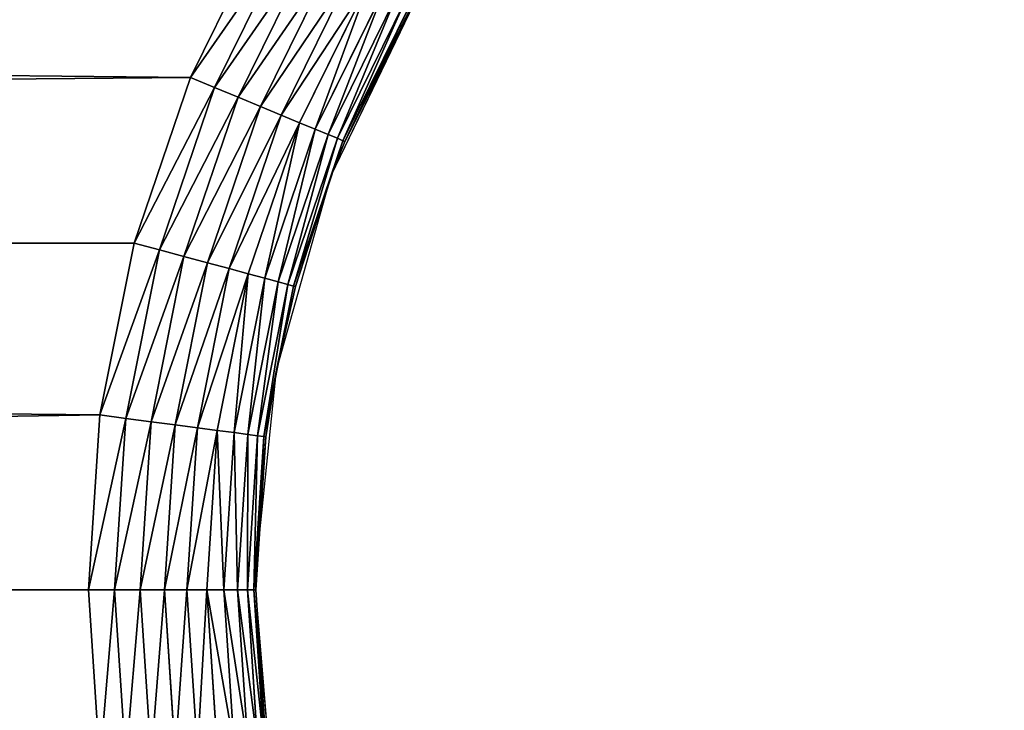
# Model space of a CAD drawing. Extents: x 0 to 605, y 0 to 400.
# Tile 659 of 1056: x 281 to 296, y 328 to 338. Entities that reach past the tile are written whole.
import ezdxf

# ---------------------------------------------------------------- set-up
doc = ezdxf.new("R2010")
doc.units = 0
doc.header["$LTSCALE"] = 25.4
doc.layers.get('0').update_dxf_attribs({"linetype": 'CONTINUOUS'})

# ---------------------------------------------------------------- blocks, each defined once
blk = doc.blocks.new('ATLANTA610_-_S_STL')
at = {"color": 0}
for p, q in [((283.089, 112.035, 70.027), (282.697, 112.066, 70.027)), ((282.697, 112.066, 70.027), (282.869, 112.066, 72.638)), ((282.869, 112.066, 67.417), (282.697, 112.066, 70.027)), ((283.089, 112.035, 70.027), (282.697, 112.066, 70.027)), ((282.697, 112.066, 70.027), (282.869, 112.066, 72.638)), ((282.869, 112.066, 67.417), (282.697, 112.066, 70.027)), ((283.256, 112.035, 67.468), (282.869, 112.066, 67.417)), ((283.379, 112.066, 64.851), (282.869, 112.066, 67.417)), ((283.256, 112.035, 67.468), (282.869, 112.066, 67.417)), ((283.379, 112.066, 64.851), (282.869, 112.066, 67.417)), ((283.47, 111.944, 70.027), (283.089, 112.035, 70.027)), ((283.089, 112.035, 70.027), (283.256, 112.035, 72.587)), ((283.089, 112.035, 70.027), (283.256, 112.035, 72.587)), ((283.089, 112.035, 70.027), (283.256, 112.035, 67.468)), ((283.089, 112.035, 70.027), (283.256, 112.035, 67.468)), ((283.47, 111.944, 70.027), (283.089, 112.035, 70.027)), ((283.634, 111.944, 67.518), (283.256, 112.035, 67.468)), ((283.757, 112.035, 64.952), (283.256, 112.035, 67.468)), ((283.634, 111.944, 67.518), (283.256, 112.035, 67.468)), ((283.757, 112.035, 64.952), (283.256, 112.035, 67.468)), ((283.757, 112.035, 64.952), (283.379, 112.066, 64.851)), ((284.22, 112.066, 62.374), (283.379, 112.066, 64.851)), ((283.757, 112.035, 64.952), (283.379, 112.066, 64.851)), ((284.22, 112.066, 62.374), (283.379, 112.066, 64.851)), ((284.125, 111.944, 65.051), (283.757, 112.035, 64.952)), ((284.581, 112.035, 62.523), (283.757, 112.035, 64.952)), ((284.125, 111.944, 65.051), (283.757, 112.035, 64.952)), ((284.581, 112.035, 62.523), (283.757, 112.035, 64.952)), ((284.581, 112.035, 62.523), (284.22, 112.066, 62.374)), ((285.377, 112.066, 60.027), (284.22, 112.066, 62.374)), ((284.581, 112.035, 62.523), (284.22, 112.066, 62.374)), ((285.377, 112.066, 60.027), (284.22, 112.066, 62.374)), ((284.934, 111.944, 62.669), (284.581, 112.035, 62.523)), ((285.716, 112.035, 60.223), (284.581, 112.035, 62.523)), ((284.934, 111.944, 62.669), (284.581, 112.035, 62.523)), ((285.716, 112.035, 60.223), (284.581, 112.035, 62.523)), ((283.832, 111.794, 70.027), (283.47, 111.944, 70.027)), ((283.47, 111.944, 70.027), (283.634, 111.944, 72.537)), ((283.47, 111.944, 70.027), (283.634, 111.944, 72.537)), ((283.47, 111.944, 70.027), (283.634, 111.944, 67.518)), ((283.47, 111.944, 70.027), (283.634, 111.944, 67.518)), ((283.832, 111.794, 70.027), (283.47, 111.944, 70.027)), ((283.994, 111.794, 67.565), (283.634, 111.944, 67.518)), ((284.125, 111.944, 65.051), (283.634, 111.944, 67.518)), ((283.994, 111.794, 67.565), (283.634, 111.944, 67.518)), ((284.125, 111.944, 65.051), (283.634, 111.944, 67.518)), ((284.475, 111.794, 65.145), (284.125, 111.944, 65.051)), ((284.934, 111.944, 62.669), (284.125, 111.944, 65.051)), ((284.475, 111.794, 65.145), (284.125, 111.944, 65.051)), ((284.934, 111.944, 62.669), (284.125, 111.944, 65.051)), ((285.268, 111.794, 62.808), (284.934, 111.944, 62.669)), ((286.046, 111.944, 60.414), (284.934, 111.944, 62.669)), ((285.268, 111.794, 62.808), (284.934, 111.944, 62.669)), ((286.046, 111.944, 60.414), (284.934, 111.944, 62.669)), ((284.167, 111.589, 70.027), (283.832, 111.794, 70.027)), ((283.832, 111.794, 70.027), (283.994, 111.794, 72.49)), ((283.832, 111.794, 70.027), (283.994, 111.794, 72.49)), ((283.832, 111.794, 70.027), (283.994, 111.794, 67.565)), ((283.832, 111.794, 70.027), (283.994, 111.794, 67.565)), ((284.167, 111.589, 70.027), (283.832, 111.794, 70.027)), ((284.325, 111.589, 67.609), (283.994, 111.794, 67.565)), ((284.475, 111.794, 65.145), (283.994, 111.794, 67.565)), ((284.325, 111.589, 67.609), (283.994, 111.794, 67.565)), ((284.475, 111.794, 65.145), (283.994, 111.794, 67.565)), ((284.798, 111.589, 65.231), (284.475, 111.794, 65.145)), ((285.268, 111.794, 62.808), (284.475, 111.794, 65.145)), ((284.798, 111.589, 65.231), (284.475, 111.794, 65.145)), ((285.268, 111.794, 62.808), (284.475, 111.794, 65.145)), ((285.577, 111.589, 62.936), (285.268, 111.794, 62.808)), ((286.36, 111.794, 60.595), (285.268, 111.794, 62.808)), ((285.577, 111.589, 62.936), (285.268, 111.794, 62.808)), ((286.36, 111.794, 60.595), (285.268, 111.794, 62.808)), ((284.465, 111.334, 70.027), (284.167, 111.589, 70.027)), ((284.167, 111.589, 70.027), (284.325, 111.589, 72.446)), ((284.167, 111.589, 70.027), (284.325, 111.589, 72.446)), ((284.167, 111.589, 70.027), (284.325, 111.589, 67.609)), ((284.167, 111.589, 70.027), (284.325, 111.589, 67.609)), ((284.465, 111.334, 70.027), (284.167, 111.589, 70.027)), ((284.621, 111.334, 67.647), (284.325, 111.589, 67.609)), ((284.798, 111.589, 65.231), (284.325, 111.589, 67.609)), ((284.621, 111.334, 67.647), (284.325, 111.589, 67.609)), ((284.798, 111.589, 65.231), (284.325, 111.589, 67.609)), ((285.086, 111.334, 65.308), (284.798, 111.589, 65.231)), ((285.577, 111.589, 62.936), (284.798, 111.589, 65.231)), ((285.086, 111.334, 65.308), (284.798, 111.589, 65.231)), ((285.577, 111.589, 62.936), (284.798, 111.589, 65.231)), ((285.853, 111.334, 63.05), (285.577, 111.589, 62.936)), ((286.65, 111.589, 60.762), (285.577, 111.589, 62.936)), ((285.853, 111.334, 63.05), (285.577, 111.589, 62.936)), ((286.65, 111.589, 60.762), (285.577, 111.589, 62.936)), ((284.72, 111.036, 70.027), (284.465, 111.334, 70.027)), ((284.465, 111.334, 70.027), (284.621, 111.334, 72.407)), ((284.465, 111.334, 70.027), (284.621, 111.334, 72.407)), ((284.465, 111.334, 70.027), (284.621, 111.334, 67.647)), ((284.465, 111.334, 70.027), (284.621, 111.334, 67.647)), ((284.72, 111.036, 70.027), (284.465, 111.334, 70.027)), ((284.874, 111.036, 67.681), (284.621, 111.334, 67.647)), ((285.086, 111.334, 65.308), (284.621, 111.334, 67.647)), ((284.874, 111.036, 67.681), (284.621, 111.334, 67.647)), ((285.086, 111.334, 65.308), (284.621, 111.334, 67.647)), ((285.333, 111.036, 65.374), (285.086, 111.334, 65.308)), ((285.853, 111.334, 63.05), (285.086, 111.334, 65.308)), ((285.333, 111.036, 65.374), (285.086, 111.334, 65.308)), ((285.853, 111.334, 63.05), (285.086, 111.334, 65.308)), ((286.088, 111.036, 63.148), (285.853, 111.334, 63.05)), ((286.908, 111.334, 60.911), (285.853, 111.334, 63.05)), ((286.088, 111.036, 63.148), (285.853, 111.334, 63.05)), ((286.908, 111.334, 60.911), (285.853, 111.334, 63.05)), ((284.925, 110.701, 70.027), (284.72, 111.036, 70.027)), ((284.72, 111.036, 70.027), (284.874, 111.036, 72.374)), ((284.72, 111.036, 70.027), (284.874, 111.036, 72.374)), ((284.72, 111.036, 70.027), (284.874, 111.036, 67.681)), ((284.72, 111.036, 70.027), (284.874, 111.036, 67.681)), ((284.925, 110.701, 70.027), (284.72, 111.036, 70.027)), ((285.077, 110.701, 67.707), (284.874, 111.036, 67.681)), ((285.333, 111.036, 65.374), (284.874, 111.036, 67.681)), ((285.077, 110.701, 67.707), (284.874, 111.036, 67.681)), ((285.333, 111.036, 65.374), (284.874, 111.036, 67.681)), ((285.531, 110.701, 65.427), (285.333, 111.036, 65.374)), ((286.088, 111.036, 63.148), (285.333, 111.036, 65.374)), ((285.531, 110.701, 65.427), (285.333, 111.036, 65.374)), ((286.088, 111.036, 63.148), (285.333, 111.036, 65.374)), ((286.278, 110.701, 63.226), (286.088, 111.036, 63.148)), ((287.129, 111.036, 61.039), (286.088, 111.036, 63.148)), ((286.278, 110.701, 63.226), (286.088, 111.036, 63.148)), ((287.129, 111.036, 61.039), (286.088, 111.036, 63.148)), ((285.075, 110.339, 70.027), (284.925, 110.701, 70.027)), ((284.925, 110.701, 70.027), (285.077, 110.701, 72.347)), ((284.925, 110.701, 70.027), (285.077, 110.701, 72.347)), ((284.925, 110.701, 70.027), (285.077, 110.701, 67.707)), ((284.925, 110.701, 70.027), (285.077, 110.701, 67.707)), ((285.075, 110.339, 70.027), (284.925, 110.701, 70.027)), ((285.226, 110.339, 67.727), (285.077, 110.701, 67.707)), ((285.531, 110.701, 65.427), (285.077, 110.701, 67.707)), ((285.226, 110.339, 67.727), (285.077, 110.701, 67.707)), ((285.531, 110.701, 65.427), (285.077, 110.701, 67.707)), ((285.676, 110.339, 65.466), (285.531, 110.701, 65.427)), ((286.278, 110.701, 63.226), (285.531, 110.701, 65.427)), ((285.676, 110.339, 65.466), (285.531, 110.701, 65.427)), ((286.278, 110.701, 63.226), (285.531, 110.701, 65.427)), ((286.417, 110.339, 63.283), (286.278, 110.701, 63.226)), ((287.306, 110.701, 61.141), (286.278, 110.701, 63.226)), ((286.417, 110.339, 63.283), (286.278, 110.701, 63.226)), ((287.306, 110.701, 61.141), (286.278, 110.701, 63.226)), ((285.167, 109.957, 70.027), (285.075, 110.339, 70.027)), ((285.075, 110.339, 70.027), (285.226, 110.339, 72.327)), ((285.075, 110.339, 70.027), (285.226, 110.339, 72.327)), ((285.075, 110.339, 70.027), (285.226, 110.339, 67.727)), ((285.075, 110.339, 70.027), (285.226, 110.339, 67.727)), ((285.167, 109.957, 70.027), (285.075, 110.339, 70.027)), ((285.317, 109.957, 67.739), (285.226, 110.339, 67.727)), ((285.676, 110.339, 65.466), (285.226, 110.339, 67.727)), ((285.317, 109.957, 67.739), (285.226, 110.339, 67.727)), ((285.676, 110.339, 65.466), (285.226, 110.339, 67.727)), ((285.764, 109.957, 65.49), (285.676, 110.339, 65.466)), ((286.417, 110.339, 63.283), (285.676, 110.339, 65.466)), ((285.764, 109.957, 65.49), (285.676, 110.339, 65.466)), ((286.417, 110.339, 63.283), (285.676, 110.339, 65.466)), ((286.501, 109.957, 63.319), (286.417, 110.339, 63.283)), ((287.436, 110.339, 61.216), (286.417, 110.339, 63.283)), ((286.501, 109.957, 63.319), (286.417, 110.339, 63.283)), ((287.436, 110.339, 61.216), (286.417, 110.339, 63.283)), ((285.197, 109.566, 70.027), (285.167, 109.957, 70.027)), ((285.167, 109.957, 70.027), (285.317, 109.957, 72.315)), ((285.167, 109.957, 70.027), (285.317, 109.957, 72.315)), ((285.167, 109.957, 70.027), (285.317, 109.957, 67.739)), ((285.167, 109.957, 70.027), (285.317, 109.957, 67.739)), ((285.197, 109.566, 70.027), (285.167, 109.957, 70.027)), ((285.764, 109.957, 65.49), (285.317, 109.957, 67.739)), ((285.317, 109.957, 67.739), (285.507, 109.566, 66.748)), ((285.317, 109.957, 67.739), (285.507, 109.566, 66.748)), ((285.317, 109.957, 67.739), (285.347, 109.566, 67.743)), ((285.317, 109.957, 67.739), (285.347, 109.566, 67.743)), ((285.764, 109.957, 65.49), (285.317, 109.957, 67.739)), ((285.764, 109.957, 65.49), (285.507, 109.566, 66.748)), ((285.764, 109.957, 65.49), (285.507, 109.566, 66.748)), ((286.501, 109.957, 63.319), (285.764, 109.957, 65.49)), ((285.764, 109.957, 65.49), (285.794, 109.566, 65.498)), ((285.764, 109.957, 65.49), (285.794, 109.566, 65.498)), ((286.501, 109.957, 63.319), (285.764, 109.957, 65.49)), ((286.501, 109.957, 63.319), (285.794, 109.566, 65.498)), ((286.501, 109.957, 63.319), (285.794, 109.566, 65.498)), ((286.327, 109.566, 63.841), (286.501, 109.957, 63.319)), ((286.327, 109.566, 63.841), (286.501, 109.957, 63.319)), ((286.53, 109.566, 63.33), (286.501, 109.957, 63.319)), ((287.515, 109.957, 61.262), (286.501, 109.957, 63.319)), ((286.53, 109.566, 63.33), (286.501, 109.957, 63.319)), ((287.515, 109.957, 61.262), (286.501, 109.957, 63.319)), ((285.197, 109.566, 70.027), (285.347, 109.566, 72.311)), ((285.347, 109.566, 72.311), (285.197, 102.566, 70.027)), ((285.197, 102.566, 70.027), (285.197, 109.566, 70.027)), ((285.347, 109.566, 72.311), (285.197, 102.566, 70.027)), ((285.347, 109.566, 67.743), (285.197, 109.566, 70.027)), ((285.197, 109.566, 70.027), (285.2, 102.566, 69.752)), ((285.197, 109.566, 70.027), (285.2, 102.566, 69.752)), ((285.197, 102.566, 70.027), (285.197, 109.566, 70.027)), ((285.197, 109.566, 70.027), (285.347, 109.566, 72.311)), ((285.347, 109.566, 67.743), (285.197, 109.566, 70.027)), ((285.347, 109.566, 67.743), (285.2, 102.566, 69.752)), ((285.347, 109.566, 67.743), (285.2, 102.566, 69.752)), ((285.507, 109.566, 66.748), (285.347, 109.566, 67.743)), ((285.347, 109.566, 67.743), (285.507, 102.566, 66.748)), ((285.347, 109.566, 67.743), (285.507, 102.566, 66.748)), ((285.507, 109.566, 66.748), (285.347, 109.566, 67.743)), ((285.794, 109.566, 65.498), (285.507, 102.566, 66.748)), ((285.794, 109.566, 65.498), (285.507, 109.566, 66.748)), ((285.507, 109.566, 66.748), (285.507, 102.566, 66.748)), ((285.794, 109.566, 65.498), (285.507, 102.566, 66.748)), ((285.507, 109.566, 66.748), (285.507, 102.566, 66.748)), ((285.794, 109.566, 65.498), (285.507, 109.566, 66.748)), ((286.327, 109.566, 63.841), (285.794, 109.566, 65.498)), ((285.794, 109.566, 65.498), (286.327, 102.566, 63.841)), ((285.794, 109.566, 65.498), (286.327, 102.566, 63.841)), ((286.327, 109.566, 63.841), (285.794, 109.566, 65.498)), ((286.53, 109.566, 63.33), (286.327, 102.566, 63.841)), ((286.53, 109.566, 63.33), (286.327, 109.566, 63.841)), ((286.327, 109.566, 63.841), (286.327, 102.566, 63.841)), ((286.53, 109.566, 63.33), (286.327, 102.566, 63.841)), ((286.327, 109.566, 63.841), (286.327, 102.566, 63.841)), ((286.53, 109.566, 63.33), (286.327, 109.566, 63.841)), ((287.542, 109.566, 61.277), (286.53, 109.566, 63.33)), ((286.53, 109.566, 63.33), (287.634, 102.566, 61.119)), ((286.53, 109.566, 63.33), (287.634, 102.566, 61.119)), ((287.542, 109.566, 61.277), (286.53, 109.566, 63.33)), ((285.436, 102.566, 72.908), (285.197, 102.566, 70.027)), ((285.197, 102.566, 70.027), (285.2, 102.566, 69.752)), ((285.2, 102.566, 69.752), (285.507, 102.566, 66.748)), ((285.507, 102.566, 66.748), (286.327, 102.566, 63.841)), ((286.327, 102.566, 63.841), (287.634, 102.566, 61.119))]:
    blk.add_line(p, q, dxfattribs=at)
mesh = blk.add_polyface(dxfattribs=at)
corners = [(280.46, 112.066, 11.246), (329.514, 112.066, 11.286), (302.697, 112.066, 11.175), (275.66, 112.066, 11.288), (334.796, 112.066, 11.347), (254.61, 112.066, 11.645), (349.848, 112.066, 11.622), (355.168, 112.066, 11.761), (238.129, 112.066, 12.172), (368.114, 112.066, 12.206), (233.972, 112.066, 12.346), (373.232, 112.066, 12.427), (222.946, 112.066, 12.898), (384.255, 112.066, 13.003), (216.111, 112.066, 13.317), (388.814, 112.066, 13.287), (397.971, 112.066, 13.952), (209.519, 112.066, 13.788), (202.52, 112.066, 14.371), (402.498, 112.066, 14.338), (410.143, 112.066, 15.082), (197.526, 112.066, 14.847), (189.202, 112.066, 15.765), (415.431, 112.066, 15.673), (421.128, 112.066, 16.393), (186.528, 112.066, 16.096), (176.347, 112.066, 17.547), (427.76, 112.066, 17.346), (431.239, 112.066, 17.9), (166.414, 112.066, 19.281), (438.302, 112.066, 19.151), (445.853, 112.066, 20.692), (164.464, 112.066, 19.662), (157.016, 112.066, 21.256), (449.76, 112.066, 21.575), (154.97, 112.066, 21.731), (458.003, 112.066, 23.646), (152.365, 112.066, 22.362), (144.782, 112.066, 24.364), (460.897, 112.066, 24.444), (139.065, 112.066, 26.048), (467.165, 112.066, 26.306), (134.902, 112.066, 27.373), (471.64, 112.066, 27.754), (130.729, 112.066, 28.791), (475.948, 112.066, 29.245), (125.377, 112.066, 30.747), (481.414, 112.066, 31.285), (122.726, 112.066, 31.777), (488.421, 112.066, 34.155), (116.358, 112.066, 34.423), (490.867, 112.066, 35.23), (115.061, 112.066, 34.992), (107.705, 112.066, 38.443), (496.238, 112.066, 37.732), (499.975, 112.066, 39.595), (107.64, 112.066, 38.476), (100.421, 112.066, 42.251), (503.669, 112.066, 41.539), (508.262, 112.066, 44.107), (99.348, 112.066, 42.847), (93.401, 112.066, 46.322), (514.277, 112.066, 47.737), (91.275, 112.066, 47.639), (86.603, 112.066, 50.676), (516.389, 112.066, 49.088), (302.697, 112.066, 50.027), (300.087, 112.066, 50.198), (297.521, 112.066, 50.709), (83.488, 112.066, 52.816), (295.044, 112.066, 51.55), (292.697, 112.066, 52.707), (290.522, 112.066, 54.16), (80.056, 112.066, 55.286), (288.555, 112.066, 55.885), (76.004, 112.066, 58.365), (286.83, 112.066, 57.852), (285.377, 112.066, 60.027), (73.778, 112.066, 60.136), (284.22, 112.066, 62.374), (68.854, 112.066, 64.268), (283.379, 112.066, 64.851), (67.785, 112.066, 65.207), (282.869, 112.066, 67.417), (62.056, 112.066, 70.514), (282.697, 112.066, 70.027), (282.869, 112.066, 72.638), (56.715, 112.066, 75.932), (283.379, 112.066, 75.204), (284.22, 112.066, 77.681), (55.663, 112.066, 77.058), (51.659, 112.066, 81.55), (285.377, 112.066, 80.027), (286.83, 112.066, 82.202), (49.698, 112.066, 83.878), (288.555, 112.066, 84.169), (46.903, 112.066, 87.359), (290.522, 112.066, 85.894), (292.697, 112.066, 87.348), (295.044, 112.066, 88.505), (44.628, 112.066, 90.347), (297.521, 112.066, 89.346), (300.087, 112.066, 89.856), (302.697, 112.066, 90.027), (560.686, 112.066, 90.24), (562.187, 112.066, 92.291), (42.439, 112.066, 93.369), (565.036, 112.066, 96.387), (39.939, 112.066, 97.014), (566.767, 112.066, 99.02), (38.277, 112.066, 99.568), (570.085, 112.066, 104.417), (35.31, 112.066, 104.417), (521.06, 112.066, 52.225), (305.308, 112.066, 50.198), (307.874, 112.066, 50.709), (310.351, 112.066, 51.55), (312.697, 112.066, 52.707), (524.37, 112.066, 54.576), (314.873, 112.066, 54.16), (316.84, 112.066, 55.885), (527.61, 112.066, 56.99), (318.565, 112.066, 57.852), (531.698, 112.066, 60.202), (320.018, 112.066, 60.027), (321.175, 112.066, 62.374), (536.942, 112.066, 64.618), (322.016, 112.066, 64.851), (538.753, 112.066, 66.227), (322.526, 112.066, 67.417), (542.792, 112.066, 69.986), (322.697, 112.066, 70.027), (545.592, 112.066, 72.741), (322.526, 112.066, 72.638), (322.016, 112.066, 75.204), (548.328, 112.066, 75.559), (321.175, 112.066, 77.681), (551.468, 112.066, 78.966), (320.018, 112.066, 80.027), (556, 112.066, 84.246), (318.565, 112.066, 82.202), (316.84, 112.066, 84.169), (314.873, 112.066, 85.894), (557.084, 112.066, 85.58), (312.697, 112.066, 87.348), (310.351, 112.066, 88.505), (307.874, 112.066, 89.346), (305.308, 112.066, 89.856)]
mesh.append_faces([[corners[k] for k in face] for face in [(0, 1, 2), (111, 110, 112)]], dxfattribs={"vtx0": -1, "color": 0})
mesh.append_faces([[corners[k] for k in face] for face in [(1, 3, 4), (4, 5, 6), (6, 5, 7), (7, 8, 9), (9, 10, 11), (11, 12, 13), (13, 14, 15), (15, 14, 16), (16, 18, 19), (19, 18, 20), (20, 22, 23), (23, 22, 24), (24, 26, 27), (27, 26, 28), (28, 29, 30), (30, 29, 31), (31, 33, 34), (34, 35, 36), (36, 38, 39), (39, 40, 41), (41, 42, 43), (43, 44, 45), (45, 46, 47), (47, 48, 49), (49, 50, 51), (51, 53, 54), (54, 53, 55), (55, 57, 58), (58, 57, 59), (59, 61, 62), (62, 64, 65), (66, 64, 67), (67, 64, 68), (68, 69, 70), (70, 69, 71), (71, 69, 72), (72, 73, 74), (74, 75, 76), (76, 75, 77), (77, 78, 79), (79, 80, 81), (81, 82, 83), (83, 84, 85), (85, 84, 86), (86, 87, 88), (88, 87, 89), (89, 91, 92), (92, 91, 93), (93, 94, 95), (95, 96, 97), (97, 96, 98), (98, 96, 99), (99, 100, 101), (101, 100, 102), (102, 100, 103), (104, 100, 105), (105, 106, 107), (107, 108, 109), (109, 110, 111), (113, 117, 118), (118, 120, 121), (121, 122, 123), (123, 125, 126), (126, 127, 128), (128, 129, 130), (130, 131, 132), (132, 134, 135), (135, 136, 137), (137, 138, 139), (139, 142, 143), (143, 142, 104)]], dxfattribs={"vtx0": -1, "vtx1": -1, "color": 0})
mesh.append_faces([[corners[k] for k in face] for face in [(65, 64, 66), (103, 100, 104)]], dxfattribs={"vtx0": -1, "vtx1": -1, "vtx2": -1, "color": 0})
mesh.append_faces([[corners[k] for k in face] for face in [(1, 0, 3), (4, 3, 5), (7, 5, 8), (9, 8, 10), (11, 10, 12), (13, 12, 14), (16, 14, 17), (16, 17, 18), (20, 18, 21), (20, 21, 22), (24, 22, 25), (24, 25, 26), (28, 26, 29), (31, 29, 32), (31, 32, 33), (34, 33, 35), (36, 35, 37), (36, 37, 38), (39, 38, 40), (41, 40, 42), (43, 42, 44), (45, 44, 46), (47, 46, 48), (49, 48, 50), (51, 50, 52), (51, 52, 53), (55, 53, 56), (55, 56, 57), (59, 57, 60), (59, 60, 61), (62, 61, 63), (62, 63, 64), (68, 64, 69), (72, 69, 73), (74, 73, 75), (77, 75, 78), (79, 78, 80), (81, 80, 82), (83, 82, 84), (86, 84, 87), (89, 87, 90), (89, 90, 91), (93, 91, 94), (95, 94, 96), (99, 96, 100), (105, 100, 106), (107, 106, 108), (109, 108, 110), (66, 113, 65), (113, 66, 114), (113, 114, 115), (113, 115, 116), (113, 116, 117), (118, 117, 119), (118, 119, 120), (121, 120, 122), (123, 122, 124), (123, 124, 125), (126, 125, 127), (128, 127, 129), (130, 129, 131), (132, 131, 133), (132, 133, 134), (135, 134, 136), (137, 136, 138), (139, 138, 140), (139, 140, 141), (139, 141, 142), (104, 142, 144), (104, 144, 145), (104, 145, 146), (104, 146, 147), (104, 147, 103)]], dxfattribs={"vtx0": -1, "vtx2": -1, "color": 0})
mesh = blk.add_polyface(dxfattribs=at)
corners = [(282.869, 112.066, 72.638), (283.089, 112.035, 70.027), (282.697, 112.066, 70.027), (283.256, 112.035, 72.587)]
mesh.append_faces([[corners[k] for k in face] for face in [(0, 1, 2), (1, 0, 3)]], dxfattribs={"vtx0": -1, "color": 0})
mesh = blk.add_polyface(dxfattribs=at)
corners = [(282.697, 112.066, 70.027), (283.256, 112.035, 67.468), (282.869, 112.066, 67.417), (283.089, 112.035, 70.027)]
mesh.append_faces([[corners[k] for k in face] for face in [(0, 1, 2), (1, 0, 3)]], dxfattribs={"vtx0": -1, "color": 0})
mesh = blk.add_polyface(dxfattribs=at)
corners = [(282.869, 112.066, 67.417), (283.757, 112.035, 64.952), (283.379, 112.066, 64.851), (283.256, 112.035, 67.468)]
mesh.append_faces([[corners[k] for k in face] for face in [(0, 1, 2), (1, 0, 3)]], dxfattribs={"vtx0": -1, "color": 0})
mesh = blk.add_polyface(dxfattribs=at)
corners = [(283.256, 112.035, 72.587), (283.47, 111.944, 70.027), (283.089, 112.035, 70.027), (283.634, 111.944, 72.537)]
mesh.append_faces([[corners[k] for k in face] for face in [(0, 1, 2), (1, 0, 3)]], dxfattribs={"vtx0": -1, "color": 0})
mesh = blk.add_polyface(dxfattribs=at)
corners = [(283.089, 112.035, 70.027), (283.634, 111.944, 67.518), (283.256, 112.035, 67.468), (283.47, 111.944, 70.027)]
mesh.append_faces([[corners[k] for k in face] for face in [(0, 1, 2), (1, 0, 3)]], dxfattribs={"vtx0": -1, "color": 0})
mesh = blk.add_polyface(dxfattribs=at)
corners = [(283.256, 112.035, 67.468), (284.125, 111.944, 65.051), (283.757, 112.035, 64.952), (283.634, 111.944, 67.518)]
mesh.append_faces([[corners[k] for k in face] for face in [(0, 1, 2), (1, 0, 3)]], dxfattribs={"vtx0": -1, "color": 0})
mesh = blk.add_polyface(dxfattribs=at)
corners = [(283.379, 112.066, 64.851), (284.581, 112.035, 62.523), (284.22, 112.066, 62.374), (283.757, 112.035, 64.952)]
mesh.append_faces([[corners[k] for k in face] for face in [(0, 1, 2), (1, 0, 3)]], dxfattribs={"vtx0": -1, "color": 0})
mesh = blk.add_polyface(dxfattribs=at)
corners = [(283.757, 112.035, 64.952), (284.934, 111.944, 62.669), (284.581, 112.035, 62.523), (284.125, 111.944, 65.051)]
mesh.append_faces([[corners[k] for k in face] for face in [(0, 1, 2), (1, 0, 3)]], dxfattribs={"vtx0": -1, "color": 0})
mesh = blk.add_polyface(dxfattribs=at)
corners = [(284.22, 112.066, 62.374), (285.716, 112.035, 60.223), (285.377, 112.066, 60.027), (284.581, 112.035, 62.523)]
mesh.append_faces([[corners[k] for k in face] for face in [(0, 1, 2), (1, 0, 3)]], dxfattribs={"vtx0": -1, "color": 0})
mesh = blk.add_polyface(dxfattribs=at)
corners = [(284.581, 112.035, 62.523), (286.046, 111.944, 60.414), (285.716, 112.035, 60.223), (284.934, 111.944, 62.669)]
mesh.append_faces([[corners[k] for k in face] for face in [(0, 1, 2), (1, 0, 3)]], dxfattribs={"vtx0": -1, "color": 0})
mesh = blk.add_polyface(dxfattribs=at)
corners = [(283.634, 111.944, 72.537), (283.832, 111.794, 70.027), (283.47, 111.944, 70.027), (283.994, 111.794, 72.49)]
mesh.append_faces([[corners[k] for k in face] for face in [(0, 1, 2), (1, 0, 3)]], dxfattribs={"vtx0": -1, "color": 0})
mesh = blk.add_polyface(dxfattribs=at)
corners = [(283.47, 111.944, 70.027), (283.994, 111.794, 67.565), (283.634, 111.944, 67.518), (283.832, 111.794, 70.027)]
mesh.append_faces([[corners[k] for k in face] for face in [(0, 1, 2), (1, 0, 3)]], dxfattribs={"vtx0": -1, "color": 0})
mesh = blk.add_polyface(dxfattribs=at)
corners = [(283.634, 111.944, 67.518), (284.475, 111.794, 65.145), (284.125, 111.944, 65.051), (283.994, 111.794, 67.565)]
mesh.append_faces([[corners[k] for k in face] for face in [(0, 1, 2), (1, 0, 3)]], dxfattribs={"vtx0": -1, "color": 0})
mesh = blk.add_polyface(dxfattribs=at)
corners = [(284.125, 111.944, 65.051), (285.268, 111.794, 62.808), (284.934, 111.944, 62.669), (284.475, 111.794, 65.145)]
mesh.append_faces([[corners[k] for k in face] for face in [(0, 1, 2), (1, 0, 3)]], dxfattribs={"vtx0": -1, "color": 0})
mesh = blk.add_polyface(dxfattribs=at)
corners = [(284.934, 111.944, 62.669), (286.36, 111.794, 60.595), (286.046, 111.944, 60.414), (285.268, 111.794, 62.808)]
mesh.append_faces([[corners[k] for k in face] for face in [(0, 1, 2), (1, 0, 3)]], dxfattribs={"vtx0": -1, "color": 0})
mesh = blk.add_polyface(dxfattribs=at)
corners = [(283.994, 111.794, 72.49), (284.167, 111.589, 70.027), (283.832, 111.794, 70.027), (284.325, 111.589, 72.446)]
mesh.append_faces([[corners[k] for k in face] for face in [(0, 1, 2), (1, 0, 3)]], dxfattribs={"vtx0": -1, "color": 0})
mesh = blk.add_polyface(dxfattribs=at)
corners = [(283.832, 111.794, 70.027), (284.325, 111.589, 67.609), (283.994, 111.794, 67.565), (284.167, 111.589, 70.027)]
mesh.append_faces([[corners[k] for k in face] for face in [(0, 1, 2), (1, 0, 3)]], dxfattribs={"vtx0": -1, "color": 0})
mesh = blk.add_polyface(dxfattribs=at)
corners = [(283.994, 111.794, 67.565), (284.798, 111.589, 65.231), (284.475, 111.794, 65.145), (284.325, 111.589, 67.609)]
mesh.append_faces([[corners[k] for k in face] for face in [(0, 1, 2), (1, 0, 3)]], dxfattribs={"vtx0": -1, "color": 0})
mesh = blk.add_polyface(dxfattribs=at)
corners = [(284.475, 111.794, 65.145), (285.577, 111.589, 62.936), (285.268, 111.794, 62.808), (284.798, 111.589, 65.231)]
mesh.append_faces([[corners[k] for k in face] for face in [(0, 1, 2), (1, 0, 3)]], dxfattribs={"vtx0": -1, "color": 0})
mesh = blk.add_polyface(dxfattribs=at)
corners = [(285.268, 111.794, 62.808), (286.65, 111.589, 60.762), (286.36, 111.794, 60.595), (285.577, 111.589, 62.936)]
mesh.append_faces([[corners[k] for k in face] for face in [(0, 1, 2), (1, 0, 3)]], dxfattribs={"vtx0": -1, "color": 0})
mesh = blk.add_polyface(dxfattribs=at)
corners = [(284.325, 111.589, 72.446), (284.465, 111.334, 70.027), (284.167, 111.589, 70.027), (284.621, 111.334, 72.407)]
mesh.append_faces([[corners[k] for k in face] for face in [(0, 1, 2), (1, 0, 3)]], dxfattribs={"vtx0": -1, "color": 0})
mesh = blk.add_polyface(dxfattribs=at)
corners = [(284.167, 111.589, 70.027), (284.621, 111.334, 67.647), (284.325, 111.589, 67.609), (284.465, 111.334, 70.027)]
mesh.append_faces([[corners[k] for k in face] for face in [(0, 1, 2), (1, 0, 3)]], dxfattribs={"vtx0": -1, "color": 0})
mesh = blk.add_polyface(dxfattribs=at)
corners = [(284.325, 111.589, 67.609), (285.086, 111.334, 65.308), (284.798, 111.589, 65.231), (284.621, 111.334, 67.647)]
mesh.append_faces([[corners[k] for k in face] for face in [(0, 1, 2), (1, 0, 3)]], dxfattribs={"vtx0": -1, "color": 0})
mesh = blk.add_polyface(dxfattribs=at)
corners = [(284.798, 111.589, 65.231), (285.853, 111.334, 63.05), (285.577, 111.589, 62.936), (285.086, 111.334, 65.308)]
mesh.append_faces([[corners[k] for k in face] for face in [(0, 1, 2), (1, 0, 3)]], dxfattribs={"vtx0": -1, "color": 0})
mesh = blk.add_polyface(dxfattribs=at)
corners = [(285.577, 111.589, 62.936), (286.908, 111.334, 60.911), (286.65, 111.589, 60.762), (285.853, 111.334, 63.05)]
mesh.append_faces([[corners[k] for k in face] for face in [(0, 1, 2), (1, 0, 3)]], dxfattribs={"vtx0": -1, "color": 0})
mesh = blk.add_polyface(dxfattribs=at)
corners = [(284.465, 111.334, 70.027), (284.874, 111.036, 72.374), (284.72, 111.036, 70.027), (284.621, 111.334, 72.407)]
mesh.append_faces([[corners[k] for k in face] for face in [(0, 1, 2), (1, 0, 3)]], dxfattribs={"vtx0": -1, "color": 0})
mesh = blk.add_polyface(dxfattribs=at)
corners = [(284.621, 111.334, 67.647), (284.72, 111.036, 70.027), (284.874, 111.036, 67.681), (284.465, 111.334, 70.027)]
mesh.append_faces([[corners[k] for k in face] for face in [(0, 1, 2), (1, 0, 3)]], dxfattribs={"vtx0": -1, "color": 0})
mesh = blk.add_polyface(dxfattribs=at)
corners = [(285.086, 111.334, 65.308), (284.874, 111.036, 67.681), (285.333, 111.036, 65.374), (284.621, 111.334, 67.647)]
mesh.append_faces([[corners[k] for k in face] for face in [(0, 1, 2), (1, 0, 3)]], dxfattribs={"vtx0": -1, "color": 0})
mesh = blk.add_polyface(dxfattribs=at)
corners = [(285.853, 111.334, 63.05), (285.333, 111.036, 65.374), (286.088, 111.036, 63.148), (285.086, 111.334, 65.308)]
mesh.append_faces([[corners[k] for k in face] for face in [(0, 1, 2), (1, 0, 3)]], dxfattribs={"vtx0": -1, "color": 0})
mesh = blk.add_polyface(dxfattribs=at)
corners = [(286.908, 111.334, 60.911), (286.088, 111.036, 63.148), (287.129, 111.036, 61.039), (285.853, 111.334, 63.05)]
mesh.append_faces([[corners[k] for k in face] for face in [(0, 1, 2), (1, 0, 3)]], dxfattribs={"vtx0": -1, "color": 0})
mesh = blk.add_polyface(dxfattribs=at)
corners = [(284.72, 111.036, 70.027), (285.077, 110.701, 72.347), (284.925, 110.701, 70.027), (284.874, 111.036, 72.374)]
mesh.append_faces([[corners[k] for k in face] for face in [(0, 1, 2), (1, 0, 3)]], dxfattribs={"vtx0": -1, "color": 0})
mesh = blk.add_polyface(dxfattribs=at)
corners = [(284.874, 111.036, 67.681), (284.925, 110.701, 70.027), (285.077, 110.701, 67.707), (284.72, 111.036, 70.027)]
mesh.append_faces([[corners[k] for k in face] for face in [(0, 1, 2), (1, 0, 3)]], dxfattribs={"vtx0": -1, "color": 0})
mesh = blk.add_polyface(dxfattribs=at)
corners = [(285.333, 111.036, 65.374), (285.077, 110.701, 67.707), (285.531, 110.701, 65.427), (284.874, 111.036, 67.681)]
mesh.append_faces([[corners[k] for k in face] for face in [(0, 1, 2), (1, 0, 3)]], dxfattribs={"vtx0": -1, "color": 0})
mesh = blk.add_polyface(dxfattribs=at)
corners = [(286.088, 111.036, 63.148), (285.531, 110.701, 65.427), (286.278, 110.701, 63.226), (285.333, 111.036, 65.374)]
mesh.append_faces([[corners[k] for k in face] for face in [(0, 1, 2), (1, 0, 3)]], dxfattribs={"vtx0": -1, "color": 0})
mesh = blk.add_polyface(dxfattribs=at)
corners = [(287.129, 111.036, 61.039), (286.278, 110.701, 63.226), (287.306, 110.701, 61.141), (286.088, 111.036, 63.148)]
mesh.append_faces([[corners[k] for k in face] for face in [(0, 1, 2), (1, 0, 3)]], dxfattribs={"vtx0": -1, "color": 0})
mesh = blk.add_polyface(dxfattribs=at)
corners = [(284.925, 110.701, 70.027), (285.226, 110.339, 72.327), (285.075, 110.339, 70.027), (285.077, 110.701, 72.347)]
mesh.append_faces([[corners[k] for k in face] for face in [(0, 1, 2), (1, 0, 3)]], dxfattribs={"vtx0": -1, "color": 0})
mesh = blk.add_polyface(dxfattribs=at)
corners = [(285.077, 110.701, 67.707), (285.075, 110.339, 70.027), (285.226, 110.339, 67.727), (284.925, 110.701, 70.027)]
mesh.append_faces([[corners[k] for k in face] for face in [(0, 1, 2), (1, 0, 3)]], dxfattribs={"vtx0": -1, "color": 0})
mesh = blk.add_polyface(dxfattribs=at)
corners = [(285.531, 110.701, 65.427), (285.226, 110.339, 67.727), (285.676, 110.339, 65.466), (285.077, 110.701, 67.707)]
mesh.append_faces([[corners[k] for k in face] for face in [(0, 1, 2), (1, 0, 3)]], dxfattribs={"vtx0": -1, "color": 0})
mesh = blk.add_polyface(dxfattribs=at)
corners = [(286.278, 110.701, 63.226), (285.676, 110.339, 65.466), (286.417, 110.339, 63.283), (285.531, 110.701, 65.427)]
mesh.append_faces([[corners[k] for k in face] for face in [(0, 1, 2), (1, 0, 3)]], dxfattribs={"vtx0": -1, "color": 0})
mesh = blk.add_polyface(dxfattribs=at)
corners = [(287.306, 110.701, 61.141), (286.417, 110.339, 63.283), (287.436, 110.339, 61.216), (286.278, 110.701, 63.226)]
mesh.append_faces([[corners[k] for k in face] for face in [(0, 1, 2), (1, 0, 3)]], dxfattribs={"vtx0": -1, "color": 0})
mesh = blk.add_polyface(dxfattribs=at)
corners = [(285.075, 110.339, 70.027), (285.317, 109.957, 72.315), (285.167, 109.957, 70.027), (285.226, 110.339, 72.327)]
mesh.append_faces([[corners[k] for k in face] for face in [(0, 1, 2), (1, 0, 3)]], dxfattribs={"vtx0": -1, "color": 0})
mesh = blk.add_polyface(dxfattribs=at)
corners = [(285.226, 110.339, 67.727), (285.167, 109.957, 70.027), (285.317, 109.957, 67.739), (285.075, 110.339, 70.027)]
mesh.append_faces([[corners[k] for k in face] for face in [(0, 1, 2), (1, 0, 3)]], dxfattribs={"vtx0": -1, "color": 0})
mesh = blk.add_polyface(dxfattribs=at)
corners = [(285.676, 110.339, 65.466), (285.317, 109.957, 67.739), (285.764, 109.957, 65.49), (285.226, 110.339, 67.727)]
mesh.append_faces([[corners[k] for k in face] for face in [(0, 1, 2), (1, 0, 3)]], dxfattribs={"vtx0": -1, "color": 0})
mesh = blk.add_polyface(dxfattribs=at)
corners = [(286.417, 110.339, 63.283), (285.764, 109.957, 65.49), (286.501, 109.957, 63.319), (285.676, 110.339, 65.466)]
mesh.append_faces([[corners[k] for k in face] for face in [(0, 1, 2), (1, 0, 3)]], dxfattribs={"vtx0": -1, "color": 0})
mesh = blk.add_polyface(dxfattribs=at)
corners = [(287.436, 110.339, 61.216), (286.501, 109.957, 63.319), (287.515, 109.957, 61.262), (286.417, 110.339, 63.283)]
mesh.append_faces([[corners[k] for k in face] for face in [(0, 1, 2), (1, 0, 3)]], dxfattribs={"vtx0": -1, "color": 0})
mesh = blk.add_polyface(dxfattribs=at)
corners = [(285.167, 109.957, 70.027), (285.347, 109.566, 72.311), (285.197, 109.566, 70.027), (285.317, 109.957, 72.315)]
mesh.append_faces([[corners[k] for k in face] for face in [(0, 1, 2), (1, 0, 3)]], dxfattribs={"vtx0": -1, "color": 0})
mesh = blk.add_polyface(dxfattribs=at)
corners = [(285.317, 109.957, 67.739), (285.197, 109.566, 70.027), (285.347, 109.566, 67.743), (285.167, 109.957, 70.027)]
mesh.append_faces([[corners[k] for k in face] for face in [(0, 1, 2), (1, 0, 3)]], dxfattribs={"vtx0": -1, "color": 0})
mesh = blk.add_polyface(dxfattribs=at)
corners = [(285.317, 109.957, 67.739), (285.507, 109.566, 66.748), (285.764, 109.957, 65.49)]
mesh.append_faces([[corners[k] for k in face] for face in [(0, 1, 2)]], dxfattribs={"color": 0})
mesh = blk.add_polyface(dxfattribs=at)
corners = [(285.317, 109.957, 67.739), (285.347, 109.566, 67.743), (285.507, 109.566, 66.748)]
mesh.append_faces([[corners[k] for k in face] for face in [(0, 1, 2)]], dxfattribs={"color": 0})
mesh = blk.add_polyface(dxfattribs=at)
corners = [(285.764, 109.957, 65.49), (285.507, 109.566, 66.748), (285.794, 109.566, 65.498)]
mesh.append_faces([[corners[k] for k in face] for face in [(0, 1, 2)]], dxfattribs={"color": 0})
mesh = blk.add_polyface(dxfattribs=at)
corners = [(285.764, 109.957, 65.49), (285.794, 109.566, 65.498), (286.501, 109.957, 63.319)]
mesh.append_faces([[corners[k] for k in face] for face in [(0, 1, 2)]], dxfattribs={"color": 0})
mesh = blk.add_polyface(dxfattribs=at)
corners = [(286.501, 109.957, 63.319), (285.794, 109.566, 65.498), (286.327, 109.566, 63.841)]
mesh.append_faces([[corners[k] for k in face] for face in [(0, 1, 2)]], dxfattribs={"color": 0})
mesh = blk.add_polyface(dxfattribs=at)
corners = [(286.501, 109.957, 63.319), (286.327, 109.566, 63.841), (286.53, 109.566, 63.33)]
mesh.append_faces([[corners[k] for k in face] for face in [(0, 1, 2)]], dxfattribs={"color": 0})
mesh = blk.add_polyface(dxfattribs=at)
corners = [(287.515, 109.957, 61.262), (286.53, 109.566, 63.33), (287.542, 109.566, 61.277), (286.501, 109.957, 63.319)]
mesh.append_faces([[corners[k] for k in face] for face in [(0, 1, 2), (1, 0, 3)]], dxfattribs={"vtx0": -1, "color": 0})
mesh = blk.add_polyface(dxfattribs=at)
corners = [(285.347, 109.566, 72.311), (285.197, 102.566, 70.027), (285.197, 109.566, 70.027)]
mesh.append_faces([[corners[k] for k in face] for face in [(0, 1, 2)]], dxfattribs={"color": 0})
mesh = blk.add_polyface(dxfattribs=at)
corners = [(285.347, 109.566, 72.311), (285.436, 102.566, 72.908), (285.197, 102.566, 70.027)]
mesh.append_faces([[corners[k] for k in face] for face in [(0, 1, 2)]], dxfattribs={"color": 0})
mesh = blk.add_polyface(dxfattribs=at)
corners = [(285.197, 109.566, 70.027), (285.2, 102.566, 69.752), (285.347, 109.566, 67.743)]
mesh.append_faces([[corners[k] for k in face] for face in [(0, 1, 2)]], dxfattribs={"color": 0})
mesh = blk.add_polyface(dxfattribs=at)
corners = [(285.197, 109.566, 70.027), (285.197, 102.566, 70.027), (285.2, 102.566, 69.752)]
mesh.append_faces([[corners[k] for k in face] for face in [(0, 1, 2)]], dxfattribs={"color": 0})
mesh = blk.add_polyface(dxfattribs=at)
corners = [(285.347, 109.566, 67.743), (285.2, 102.566, 69.752), (285.507, 102.566, 66.748)]
mesh.append_faces([[corners[k] for k in face] for face in [(0, 1, 2)]], dxfattribs={"color": 0})
mesh = blk.add_polyface(dxfattribs=at)
corners = [(285.347, 109.566, 67.743), (285.507, 102.566, 66.748), (285.507, 109.566, 66.748)]
mesh.append_faces([[corners[k] for k in face] for face in [(0, 1, 2)]], dxfattribs={"color": 0})
mesh = blk.add_polyface(dxfattribs=at)
corners = [(285.794, 109.566, 65.498), (285.507, 102.566, 66.748), (286.327, 102.566, 63.841)]
mesh.append_faces([[corners[k] for k in face] for face in [(0, 1, 2)]], dxfattribs={"color": 0})
mesh = blk.add_polyface(dxfattribs=at)
corners = [(285.507, 109.566, 66.748), (285.507, 102.566, 66.748), (285.794, 109.566, 65.498)]
mesh.append_faces([[corners[k] for k in face] for face in [(0, 1, 2)]], dxfattribs={"color": 0})
mesh = blk.add_polyface(dxfattribs=at)
corners = [(285.794, 109.566, 65.498), (286.327, 102.566, 63.841), (286.327, 109.566, 63.841)]
mesh.append_faces([[corners[k] for k in face] for face in [(0, 1, 2)]], dxfattribs={"color": 0})
mesh = blk.add_polyface(dxfattribs=at)
corners = [(286.53, 109.566, 63.33), (286.327, 102.566, 63.841), (287.634, 102.566, 61.119)]
mesh.append_faces([[corners[k] for k in face] for face in [(0, 1, 2)]], dxfattribs={"color": 0})
mesh = blk.add_polyface(dxfattribs=at)
corners = [(286.327, 109.566, 63.841), (286.327, 102.566, 63.841), (286.53, 109.566, 63.33)]
mesh.append_faces([[corners[k] for k in face] for face in [(0, 1, 2)]], dxfattribs={"color": 0})
mesh = blk.add_polyface(dxfattribs=at)
corners = [(286.53, 109.566, 63.33), (287.634, 102.566, 61.119), (287.542, 109.566, 61.277)]
mesh.append_faces([[corners[k] for k in face] for face in [(0, 1, 2)]], dxfattribs={"color": 0})

msp = doc.modelspace()

# ---------------------------------------------------------------- block references
at = {"color": 254, "extrusion": (0, -1, 5.55112e-17)}
msp.add_blockref('ATLANTA610_-_S_STL', (-0.269, -0.066, -399.883), dxfattribs=at)

doc.saveas('drawing.dxf')
